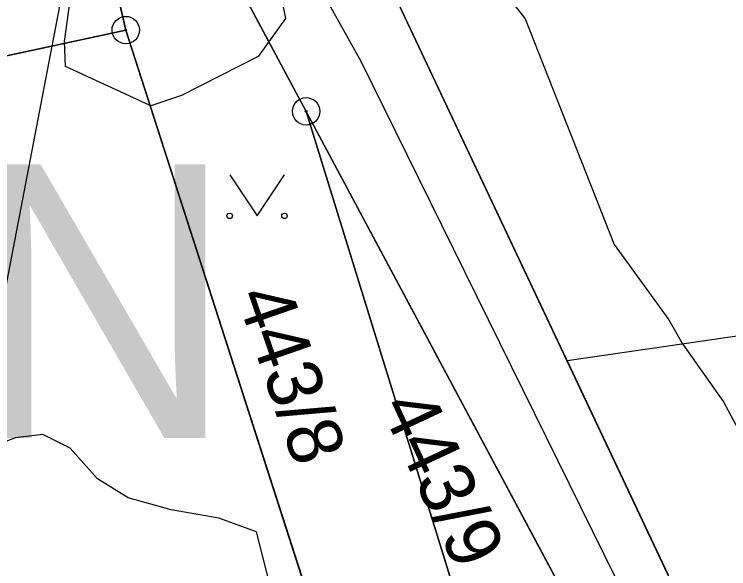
# Model space of a CAD drawing. Extents: x -706130 to -698555, y -971544 to -967260.
# Drawn here: x -704156.79 to -704130.69, y -969983.97 to -969963.71 of the extents above; entities that cross this region are included whole.
import ezdxf

# ---------------------------------------------------------------- set-up
doc = ezdxf.new("R2010")
doc.units = 0
for name, color, linetype in [('Archeologická naleziště S', 7, 'Continuous'), ('BPEJ I-II trida ochrany S', 7, 'Continuous'), ('Docházková izochrona - BUS S', 7, 'Continuous'), ('Docházková izochrona - VLAK N', 7, 'Continuous'), ('KN_Hranice_parcel', 7, 'Continuous'), ('KN_Parcelni cisla', 7, 'Continuous'), ('KN_Polygon parcely', 7, 'Continuous'), ('KN_POZEMKY_14_OSTATNI PLOCHA', 7, 'Continuous'), ('KN_POZEMKY_2_ORNA PUDA', 7, 'Continuous'), ('KN_VYUZITI_17_ostatni plocha_ostatni komunikace', 7, 'Continuous'), ('KN_VYUZITI_19_ostatni plocha_zelen', 7, 'Continuous'), ('KN_Značky bodu BP', 7, 'Continuous'), ('KN_Značky kultur', 7, 'Continuous'), ('Komunikace mistni obsluzne - osy S', 7, 'Continuous'), ('Koridor pro revitalizaci a rozvolneni toku N', 7, 'Continuous'), ('Koridor pro revitalizaci a rozvolneni toku N ŠRAFY', 7, 'Continuous'), ('Plochy smíšené nezastavěného území všeobecné S', 7, 'Continuous'), ('Plochy smíšené obytné venkovské S', 7, 'Continuous'), ('Plochy verejnych prostranstvi - komunikace ostatni S', 7, 'Continuous'), ('Plochy zemědělské všeobecné CELEK S', 7, 'Continuous'), ('Regulační bloky v krajině S', 7, 'Continuous'), ('Regulační bloky zastavěné S', 7, 'Continuous'), ('Regulační kódy v krajině S', 7, 'Continuous'), ('Trasy turistické N', 7, 'Continuous'), ('VPO pro zvysovani retencnich schopnosti uzemi_obrys N', 7, 'Continuous'), ('VPO pro zvysovani retencnich schopnosti uzemi_plocha N', 7, 'Continuous'), ('Zastavene uzemi N', 7, 'Continuous'), ('Zastavene uzemi plochy N', 7, 'Continuous'), ('Záplavové území stanovene S', 7, 'Continuous'), ('Záplavového území_aktivní zóna S', 7, 'Continuous')]:
    doc.layers.add(name, color=color, linetype=linetype)

msp = doc.modelspace()

# ---------------------------------------------------------------- linework, layer by layer
at = {"layer": 'Archeologická naleziště S'}
msp.add_lwpolyline([(-704351.562, -970399.438), (-704434.562, -970338.938), (-704479.875, -969829.625), (-704673.438, -969453.375), (-704384.5, -968854), (-704158.5, -968821.188), (-704078.688, -969062.688), (-704202.938, -969793), (-704122.25, -969792.812), (-704213.312, -970265.25)], close=True, dxfattribs=at)
at = {"layer": 'BPEJ I-II trida ochrany S'}
msp.add_line((-704142.84, -969963.14), (-704130.34, -969989.62), dxfattribs=at)
at = {"layer": 'Docházková izochrona - BUS S'}
msp.add_arc((-704361.829, -969946.93), 400, 155.51821, 17.33949, dxfattribs=at)
at = {"layer": 'Docházková izochrona - VLAK N'}
msp.add_circle((-704165.451, -969778.767), 800, dxfattribs=at)
at = {"layer": 'KN_Hranice_parcel'}
for p, q in [((-704156.51, -969947.86), (-704152.72, -969964.29)), ((-704146.13, -969967.26), (-704156.51, -969947.86)), ((-704142.84, -969963.14), (-704130.34, -969989.62)), ((-704152.72, -969964.29), (-704188.32, -969971.96)), ((-704145.61, -969986.36), (-704152.72, -969964.29)), ((-704136.32, -969985.6), (-704146.13, -969967.26)), ((-704140.36, -969985.93), (-704146.13, -969967.26))]:
    msp.add_line(p, q, dxfattribs=at)
at = {"layer": 'KN_Polygon parcely'}
for points in [[(-704188.25, -969837.44), (-704192.37, -969818.65), (-704194.35, -969809.61), (-704198.61, -969810.37), (-704188.57, -969858.29), (-704187.63, -969862.78), (-704185.49, -969866.77), (-704181.97, -969882.43), (-704178.52, -969897.8), (-704156.51, -969947.86), (-704146.13, -969967.26), (-704136.32, -969985.6), (-704133.64, -969990.62), (-704131.04, -969996.62), (-704109.13, -970032.81)], [(-704097.62, -970043.99), (-704127.02, -969996.22), (-704130.34, -969989.62), (-704142.84, -969963.14), (-704148.91, -969951.68), (-704176.86, -969894.46), (-704179.53, -969876.37), (-704183.92, -969864.27), (-704183.54, -969861.32), (-704184.8, -969853.22), (-704188.25, -969837.44)], [(-704188.32, -969971.96), (-704152.72, -969964.29), (-704156.51, -969947.86), (-704178.52, -969897.8), (-704181.97, -969882.43)], [(-703729.21, -969889.38), (-703753.14, -969893.54), (-703761.7, -969894.9), (-703884.76, -969916.4), (-703948.92, -969927.05), (-703980.12, -969933.57), (-704029.13, -969942.03), (-704105.83, -969954.82), (-704123.1, -969958.73), (-704142.84, -969963.14), (-704130.34, -969989.62), (-704108.41, -969989.66), (-704077.35, -969987.18), (-703992.89, -969982.61), (-703905.13, -969977.59), (-703854.99, -969974.87), (-703827.37, -969973.74), (-703794.06, -969975.75), (-703749.25, -969978.78)]]:
    msp.add_lwpolyline(points, dxfattribs=at)
for points in [[(-704146.13, -969967.26), (-704156.51, -969947.86), (-704152.72, -969964.29), (-704145.61, -969986.36), (-704140.36, -969985.93)], [(-704145.61, -969986.36), (-704152.72, -969964.29), (-704188.32, -969971.96), (-704159.39, -969986.6)], [(-704136.32, -969985.6), (-704146.13, -969967.26), (-704140.36, -969985.93)]]:
    msp.add_lwpolyline(points, close=True, dxfattribs=at)
at = {"layer": 'KN_POZEMKY_14_OSTATNI PLOCHA'}
for p, q in [((-704152.72, -969964.29), (-704156.51, -969947.86)), ((-704156.51, -969947.86), (-704146.13, -969967.26)), ((-704146.13, -969967.26), (-704156.51, -969947.86)), ((-704156.51, -969947.86), (-704152.72, -969964.29)), ((-704142.84, -969963.14), (-704130.34, -969989.62)), ((-704188.32, -969971.96), (-704152.72, -969964.29)), ((-704152.72, -969964.29), (-704188.32, -969971.96)), ((-704152.72, -969964.29), (-704145.61, -969986.36)), ((-704145.61, -969986.36), (-704152.72, -969964.29)), ((-704146.13, -969967.26), (-704136.32, -969985.6)), ((-704140.36, -969985.93), (-704146.13, -969967.26)), ((-704146.13, -969967.26), (-704140.36, -969985.93)), ((-704136.32, -969985.6), (-704146.13, -969967.26))]:
    msp.add_line(p, q, dxfattribs=at)
at = {"layer": 'KN_POZEMKY_2_ORNA PUDA'}
msp.add_line((-704130.34, -969989.62), (-704142.84, -969963.14), dxfattribs=at)
at = {"layer": 'KN_VYUZITI_17_ostatni plocha_ostatni komunikace'}
for p, q in [((-704146.13, -969967.26), (-704156.51, -969947.86)), ((-704142.84, -969963.14), (-704130.34, -969989.62)), ((-704136.32, -969985.6), (-704146.13, -969967.26))]:
    msp.add_line(p, q, dxfattribs=at)
at = {"layer": 'KN_VYUZITI_19_ostatni plocha_zelen'}
for p, q in [((-704152.72, -969964.29), (-704156.51, -969947.86)), ((-704156.51, -969947.86), (-704146.13, -969967.26)), ((-704156.51, -969947.86), (-704152.72, -969964.29)), ((-704188.32, -969971.96), (-704152.72, -969964.29)), ((-704152.72, -969964.29), (-704188.32, -969971.96)), ((-704152.72, -969964.29), (-704145.61, -969986.36)), ((-704145.61, -969986.36), (-704152.72, -969964.29)), ((-704146.13, -969967.26), (-704136.32, -969985.6)), ((-704140.36, -969985.93), (-704146.13, -969967.26)), ((-704146.13, -969967.26), (-704140.36, -969985.93))]:
    msp.add_line(p, q, dxfattribs=at)
at = {"layer": 'KN_Značky bodu BP'}
for centre, radius in [((-704152.72, -969964.29), 0.5), ((-704152.72, -969964.29), 0.0303), ((-704146.13, -969967.26), 0.5), ((-704146.13, -969967.26), 0.0303)]:
    msp.add_circle(centre, radius, dxfattribs=at)
at = {"layer": 'KN_Značky kultur'}
msp.add_lwpolyline([(-704148.92, -969969.579), (-704147.92, -969971.08), (-704146.92, -969969.579)], dxfattribs=at)
for centre in [(-704148.92, -969971.079), (-704146.92, -969971.079)]:
    msp.add_circle(centre, 0.1, dxfattribs=at)
at = {"layer": 'Komunikace mistni obsluzne - osy S'}
msp.add_lwpolyline([(-704185.124, -969864.497), (-704178.195, -969894.645), (-704153.224, -969949.148), (-704144.13, -969965.424), (-704131.451, -969991.15), (-704127.341, -969999.288)], dxfattribs=at)
at = {"layer": 'Koridor pro revitalizaci a rozvolneni toku N'}
msp.add_lwpolyline([(-703957.95, -969940.801), (-703970.583, -969942.929), (-703981.837, -969945.117), (-704001.532, -969950.43), (-704037.169, -969960.428), (-704062.632, -969965.63), (-704136.59, -969976.38), (-704132.913, -969984.169)], dxfattribs=at)
at = {"layer": 'Koridor pro revitalizaci a rozvolneni toku N ŠRAFY'}
msp.add_lwpolyline([(-703957.95, -969940.801), (-703970.583, -969942.929), (-703981.837, -969945.117), (-704001.532, -969950.43), (-704037.169, -969960.428), (-704062.632, -969965.63), (-704136.59, -969976.38), (-704132.913, -969984.169)], dxfattribs=at)
at = {"layer": 'Plochy smíšené nezastavěného území všeobecné S'}
for p, q in [((-704146.13, -969967.26), (-704156.51, -969947.86)), ((-704156.51, -969947.86), (-704152.72, -969964.29)), ((-704152.72, -969964.29), (-704188.32, -969971.96)), ((-704136.32, -969985.6), (-704146.13, -969967.26))]:
    msp.add_line(p, q, dxfattribs=at)
at = {"layer": 'Plochy smíšené obytné venkovské S'}
for p, q in [((-704152.72, -969964.29), (-704156.51, -969947.86)), ((-704188.32, -969971.96), (-704152.72, -969964.29))]:
    msp.add_line(p, q, dxfattribs=at)
at = {"layer": 'Plochy verejnych prostranstvi - komunikace ostatni S'}
for p, q in [((-704156.51, -969947.86), (-704146.13, -969967.26)), ((-704132.913, -969984.169), (-704142.84, -969963.14))]:
    msp.add_line(p, q, dxfattribs=at)
msp.add_lwpolyline([(-704146.13, -969967.26), (-704136.32, -969985.6), (-704133.64, -969990.62), (-704131.04, -969996.62), (-704109.13, -970032.81), (-704100.68, -970046.76)], dxfattribs=at)
at = {"layer": 'Plochy zemědělské všeobecné CELEK S'}
msp.add_line((-704142.84, -969963.14), (-704132.913, -969984.169), dxfattribs=at)
at = {"layer": 'Regulační bloky v krajině S'}
for p, q in [((-704146.13, -969967.26), (-704156.51, -969947.86)), ((-704156.51, -969947.86), (-704152.72, -969964.29)), ((-704142.84, -969963.14), (-704132.913, -969984.169)), ((-704152.72, -969964.29), (-704188.32, -969971.96)), ((-704136.32, -969985.6), (-704146.13, -969967.26))]:
    msp.add_line(p, q, dxfattribs=at)
at = {"layer": 'Regulační bloky zastavěné S'}
for p, q in [((-704152.72, -969964.29), (-704156.51, -969947.86)), ((-704156.51, -969947.86), (-704146.13, -969967.26)), ((-704132.913, -969984.169), (-704142.84, -969963.14)), ((-704188.32, -969971.96), (-704152.72, -969964.29))]:
    msp.add_line(p, q, dxfattribs=at)
msp.add_lwpolyline([(-704146.13, -969967.26), (-704136.32, -969985.6), (-704133.64, -969990.62), (-704131.04, -969996.62), (-704109.13, -970032.81), (-704100.68, -970046.76)], dxfattribs=at)
at = {"layer": 'Trasy turistické N'}
msp.add_lwpolyline([(-704202.71, -969765.14), (-704200.01, -969784.46), (-704194.35, -969809.61), (-704184.8, -969853.22), (-704183.54, -969861.32), (-704176.86, -969894.46), (-704148.91, -969951.68), (-704142.84, -969963.14), (-704130.34, -969989.62), (-704127.02, -969996.22), (-704097.62, -970043.99)], dxfattribs=at)
at = {"layer": 'VPO pro zvysovani retencnich schopnosti uzemi_obrys N'}
msp.add_lwpolyline([(-703957.95, -969940.801), (-703970.583, -969942.929), (-703981.837, -969945.117), (-704001.532, -969950.43), (-704037.169, -969960.428), (-704062.632, -969965.63), (-704136.59, -969976.38), (-704132.913, -969984.169)], dxfattribs=at)
at = {"layer": 'VPO pro zvysovani retencnich schopnosti uzemi_plocha N'}
msp.add_lwpolyline([(-703957.95, -969940.801), (-703970.583, -969942.929), (-703981.837, -969945.117), (-704001.532, -969950.43), (-704037.169, -969960.428), (-704062.632, -969965.63), (-704136.59, -969976.38), (-704132.913, -969984.169)], dxfattribs=at)
at = {"layer": 'Zastavene uzemi N'}
msp.add_lwpolyline([(-704313.49, -969998.92), (-704313.97, -969994.18), (-704311.27, -969980.63), (-704308.45, -969972.54), (-704309.48, -969966.33), (-704308.17, -969962.06), (-704293.11, -969944.34), (-704269.4, -969939.37), (-704257.09, -969942.09), (-704233.74, -969952.37), (-704213.18, -969961.9), (-704188.32, -969971.96), (-704152.72, -969964.29), (-704156.51, -969947.86), (-704178.52, -969897.8), (-704185.49, -969866.77), (-704183.199, -969866.256), (-704174.79, -969864.37), (-704115.65, -969850.47), (-704116.39, -969847.33), (-704063.62, -969834.4), (-704027.82, -969825.63), (-703936.14, -969804.4)], dxfattribs=at)
at = {"layer": 'Zastavene uzemi plochy N'}
msp.add_lwpolyline([(-704313.49, -969998.92), (-704313.97, -969994.18), (-704311.27, -969980.63), (-704308.45, -969972.54), (-704309.48, -969966.33), (-704308.17, -969962.06), (-704293.11, -969944.34), (-704269.4, -969939.37), (-704257.09, -969942.09), (-704233.74, -969952.37), (-704213.18, -969961.9), (-704188.32, -969971.96), (-704152.72, -969964.29), (-704156.51, -969947.86), (-704178.52, -969897.8), (-704185.49, -969866.77), (-704183.199, -969866.256), (-704174.79, -969864.37), (-704115.65, -969850.47), (-704116.39, -969847.33), (-704063.62, -969834.4), (-704027.82, -969825.63), (-703936.14, -969804.4)], dxfattribs=at)
at = {"layer": 'Záplavové území stanovene S'}
msp.add_lwpolyline([(-704147.065, -969962.935), (-704146.888, -969963.866), (-704147.875, -969965.259), (-704150.687, -969966.687), (-704151.805, -969967.055), (-704154.921, -969965.625), (-704154.96, -969964.71), (-704154.395, -969960.625)], dxfattribs=at)
at = {"layer": 'Záplavového území_aktivní zóna S'}
for points in [[(-704128.812, -969945.562), (-704131.562, -969945.062), (-704133.5, -969945.75), (-704135.5, -969946.75), (-704137.625, -969947.625), (-704141.062, -969948.812), (-704142, -969948.625), (-704142.812, -969948.875), (-704143.375, -969949.562), (-704142.938, -969950.312), (-704142.562, -969951.562), (-704142.188, -969953.688), (-704142.062, -969955.062), (-704142.438, -969956.188), (-704141.625, -969957.25), (-704139.875, -969959.875), (-704139.375, -969961.875), (-704139, -969962.75), (-704138.125, -969963.875), (-704134.875, -969972.125), (-704132.875, -969974.875), (-704132.375, -969975.75), (-704130.875, -969977.875), (-704130, -969979.5)], [(-704129.58, -969989.43), (-704130.938, -969989.685), (-704135.674, -969990.312), (-704141.062, -969991.625), (-704142.688, -969991.875), (-704143.875, -969991.875), (-704145.188, -969991.125), (-704145.812, -969991.375), (-704146.375, -969991.125), (-704146.188, -969990.375), (-704145.062, -969988.312), (-704145.938, -969987.688), (-704146.5, -969987), (-704147.375, -969984.875), (-704147.938, -969982.625), (-704149.312, -969982.125), (-704151.062, -969981.812), (-704152.625, -969981.375), (-704153.75, -969980.688), (-704154.75, -969979.562), (-704155.75, -969979.062), (-704156.75, -969979.188), (-704158.75, -969979.938)]]:
    msp.add_lwpolyline(points, dxfattribs=at)

# ---------------------------------------------------------------- texts
at = {"layer": 'KN_Parcelni cisla'}
for s, rotation, p in [('443/8', 289, (-704148.693, -969973.996)), ('443/9', 295, (-704143.44, -969978.039))]:
    msp.add_text(s, height=2, rotation=rotation, dxfattribs=at).set_placement(p)
at = {"layer": 'Regulační kódy v krajině S'}
msp.add_text('MN', height=10, dxfattribs=at).set_placement((-704169.512, -969979.196))

doc.saveas('drawing.dxf')
